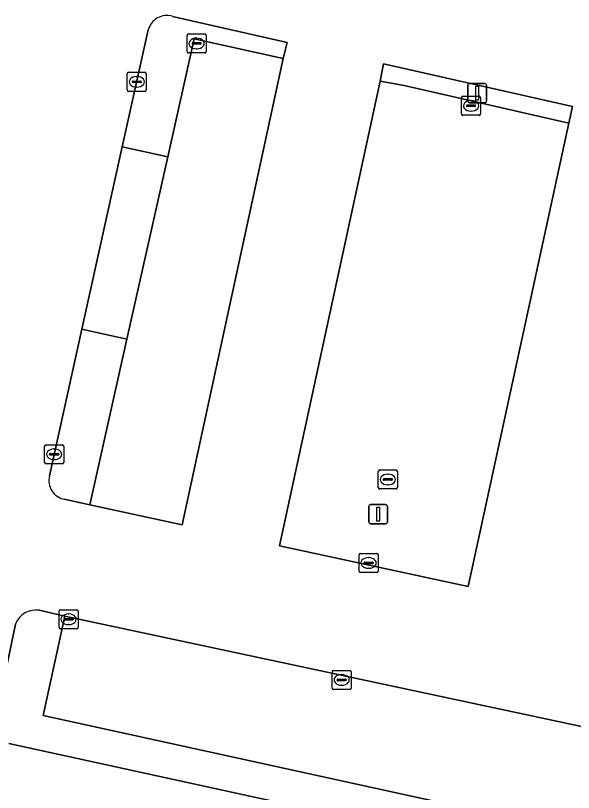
# Model space of a CAD drawing. Extents: x 162172 to 163187, y 382874 to 383685.
# Drawn here: x 162447.27 to 162476.56, y 383047.77 to 383088.58 of the extents above; entities that cross this region are included whole.
import ezdxf

# ---------------------------------------------------------------- set-up
doc = ezdxf.new("R2010")
doc.units = 0
for name, color, linetype in [('IMGEO_Groenvoorziening', 7, 'Continuous'), ('IMGEO_Kolk', 7, 'Continuous'), ('IMGEO_Lichtmast', 7, 'Continuous'), ('IMGEO_Parkeervlak_open', 7, 'Continuous'), ('IMGEO_Rijbaan_lokaal_open', 7, 'Continuous'), ('IMGEO_Verkeerseiland_open', 7, 'Continuous'), ('IMGEO_Voetpad_open', 7, 'Continuous')]:
    doc.layers.add(name, color=color, linetype=linetype)

msp = doc.modelspace()

# ---------------------------------------------------------------- linework, layer by layer
at = {"layer": 'IMGEO_Groenvoorziening'}
msp.add_lwpolyline([(162455.266, 383081.151), (162452.878, 383081.68), (162450.758, 383072.113), (162453.117, 383071.583)], close=True, dxfattribs=at)
at = {"layer": 'IMGEO_Kolk'}
for p, q in [((162456.278, 383086.688), (162456.278, 383087.54)), ((162456.353, 383087.614), (162457.205, 383087.614)), ((162456.766, 383087.394), (162456.791, 383087.394)), ((162457.279, 383087.54), (162457.279, 383086.688)), ((162456.537, 383087.108), (162456.537, 383087.12)), ((162456.975, 383087.071), (162456.577, 383087.071)), ((162456.58, 383087.157), (162456.978, 383087.157)), ((162457.021, 383087.12), (162457.021, 383087.108)), ((162457.205, 383086.614), (162456.353, 383086.614)), ((162456.789, 383086.834), (162456.764, 383086.834)), ((162453.134, 383084.673), (162453.134, 383085.525)), ((162453.209, 383085.599), (162454.061, 383085.599)), ((162453.622, 383085.379), (162453.647, 383085.379)), ((162454.135, 383085.525), (162454.135, 383084.673)), ((162453.393, 383085.093), (162453.393, 383085.105)), ((162453.831, 383085.056), (162453.433, 383085.056)), ((162453.436, 383085.142), (162453.834, 383085.142)), ((162453.877, 383085.105), (162453.877, 383085.093)), ((162454.061, 383084.599), (162453.209, 383084.599)), ((162453.645, 383084.819), (162453.62, 383084.819)), ((162470.685, 383083.413), (162470.685, 383084.265)), ((162470.76, 383084.339), (162471.612, 383084.339)), ((162471.173, 383084.119), (162471.198, 383084.119)), ((162471.686, 383084.265), (162471.686, 383083.413)), ((162470.944, 383083.833), (162470.944, 383083.845)), ((162471.382, 383083.796), (162470.984, 383083.796)), ((162470.987, 383083.882), (162471.385, 383083.882)), ((162471.428, 383083.845), (162471.428, 383083.833)), ((162471.612, 383083.339), (162470.76, 383083.339)), ((162471.196, 383083.559), (162471.171, 383083.559)), ((162448.798, 383065.105), (162448.798, 383065.957)), ((162448.873, 383066.031), (162449.725, 383066.031)), ((162449.286, 383065.811), (162449.311, 383065.811)), ((162449.799, 383065.957), (162449.799, 383065.105)), ((162449.057, 383065.525), (162449.057, 383065.537)), ((162449.495, 383065.488), (162449.097, 383065.488)), ((162449.1, 383065.574), (162449.498, 383065.574)), ((162449.309, 383065.251), (162449.284, 383065.251)), ((162449.541, 383065.537), (162449.541, 383065.525)), ((162449.725, 383065.031), (162448.873, 383065.031)), ((162466.317, 383063.782), (162466.317, 383064.634)), ((162466.392, 383064.708), (162467.244, 383064.708)), ((162466.805, 383064.488), (162466.83, 383064.488)), ((162467.318, 383064.634), (162467.318, 383063.782)), ((162466.576, 383064.202), (162466.576, 383064.214)), ((162467.014, 383064.165), (162466.616, 383064.165)), ((162466.619, 383064.251), (162467.017, 383064.251)), ((162467.06, 383064.214), (162467.06, 383064.202)), ((162467.244, 383063.708), (162466.392, 383063.708)), ((162466.828, 383063.928), (162466.803, 383063.928)), ((162465.307, 383059.396), (162465.307, 383060.248)), ((162465.382, 383060.322), (162466.234, 383060.322)), ((162465.795, 383060.102), (162465.82, 383060.102)), ((162466.308, 383060.248), (162466.308, 383059.396)), ((162465.566, 383059.816), (162465.566, 383059.828)), ((162466.004, 383059.779), (162465.606, 383059.779)), ((162465.609, 383059.865), (162466.007, 383059.865)), ((162465.818, 383059.542), (162465.793, 383059.542)), ((162466.05, 383059.828), (162466.05, 383059.816)), ((162466.234, 383059.322), (162465.382, 383059.322)), ((162449.557, 383056.436), (162449.557, 383057.288)), ((162449.632, 383057.362), (162450.484, 383057.362)), ((162450.045, 383057.142), (162450.07, 383057.142)), ((162450.558, 383057.288), (162450.558, 383056.436)), ((162449.816, 383056.856), (162449.816, 383056.868)), ((162450.254, 383056.819), (162449.856, 383056.819)), ((162449.859, 383056.905), (162450.257, 383056.905)), ((162450.3, 383056.868), (162450.3, 383056.856)), ((162450.484, 383056.362), (162449.632, 383056.362)), ((162450.068, 383056.582), (162450.043, 383056.582)), ((162463.893, 383053.25), (162463.893, 383054.102)), ((162463.968, 383054.176), (162464.82, 383054.176)), ((162464.381, 383053.956), (162464.406, 383053.956)), ((162464.894, 383054.102), (162464.894, 383053.25)), ((162464.152, 383053.67), (162464.152, 383053.682)), ((162464.59, 383053.633), (162464.192, 383053.633)), ((162464.195, 383053.719), (162464.593, 383053.719)), ((162464.636, 383053.682), (162464.636, 383053.67)), ((162464.82, 383053.176), (162463.968, 383053.176)), ((162464.404, 383053.396), (162464.379, 383053.396))]:
    msp.add_line(p, q, dxfattribs=at)
for points in [[(162456.278, 383086.688), (162456.278, 383087.54)], [(162456.353, 383087.614), (162457.205, 383087.614)], [(162457.279, 383087.54), (162457.279, 383086.688)], [(162457.205, 383086.614), (162456.353, 383086.614)], [(162453.134, 383084.673), (162453.134, 383085.525)], [(162453.209, 383085.599), (162454.061, 383085.599)], [(162454.135, 383085.525), (162454.135, 383084.673)], [(162454.061, 383084.599), (162453.209, 383084.599)], [(162470.685, 383083.413), (162470.685, 383084.265)], [(162470.76, 383084.339), (162471.612, 383084.339)], [(162471.686, 383084.265), (162471.686, 383083.413)], [(162471.612, 383083.339), (162470.76, 383083.339)], [(162448.798, 383065.105), (162448.798, 383065.957)], [(162448.873, 383066.031), (162449.725, 383066.031)], [(162449.799, 383065.957), (162449.799, 383065.105)], [(162449.725, 383065.031), (162448.873, 383065.031)], [(162466.317, 383063.782), (162466.317, 383064.634)], [(162466.392, 383064.708), (162467.244, 383064.708)], [(162467.318, 383064.634), (162467.318, 383063.782)], [(162467.244, 383063.708), (162466.392, 383063.708)], [(162465.307, 383059.396), (162465.307, 383060.248)], [(162465.382, 383060.322), (162466.234, 383060.322)], [(162466.308, 383060.248), (162466.308, 383059.396)], [(162466.234, 383059.322), (162465.382, 383059.322)], [(162449.557, 383056.436), (162449.557, 383057.288)], [(162449.632, 383057.362), (162450.484, 383057.362)], [(162450.558, 383057.288), (162450.558, 383056.436)], [(162450.484, 383056.362), (162449.632, 383056.362)], [(162463.893, 383053.25), (162463.893, 383054.102)], [(162463.968, 383054.176), (162464.82, 383054.176)], [(162464.894, 383054.102), (162464.894, 383053.25)], [(162464.82, 383053.176), (162463.968, 383053.176)]]:
    msp.add_lwpolyline(points, dxfattribs=at)
for centre, radius, start, end in [((162456.355, 383087.538), 0.0765, 91.552, 178.448), ((162456.355, 383087.538), 0.0765, 91.552, 178.448), ((162457.203, 383087.538), 0.0765, 1.552, 88.448), ((162457.203, 383087.538), 0.0765, 1.552, 88.448), ((162456.577, 383087.117), 0.0403, 85.8775, 175.7526), ((162456.574, 383087.107), 0.0366, 178.938, 274.7102), ((162456.978, 383087.114), 0.043, 264.8664, 352.4533), ((162456.982, 383087.119), 0.0386, 1.7309, 96.639), ((162456.355, 383086.69), 0.0765, 181.552, 268.448), ((162456.355, 383086.69), 0.0765, 181.552, 268.448), ((162457.203, 383086.69), 0.0765, 271.552, 358.448), ((162457.203, 383086.69), 0.0765, 271.552, 358.448), ((162453.211, 383085.523), 0.0765, 91.552, 178.448), ((162453.211, 383085.523), 0.0765, 91.552, 178.448), ((162454.059, 383085.523), 0.0765, 1.552, 88.448), ((162454.059, 383085.523), 0.0765, 1.552, 88.448), ((162453.433, 383085.102), 0.0403, 85.8775, 175.7526), ((162453.43, 383085.092), 0.0366, 178.938, 274.7102), ((162453.834, 383085.099), 0.043, 264.8664, 352.4533), ((162453.838, 383085.104), 0.0386, 1.7309, 96.639), ((162453.211, 383084.675), 0.0765, 181.552, 268.448), ((162453.211, 383084.675), 0.0765, 181.552, 268.448), ((162454.059, 383084.675), 0.0765, 271.552, 358.448), ((162454.059, 383084.675), 0.0765, 271.552, 358.448), ((162470.762, 383084.263), 0.0765, 91.552, 178.448), ((162470.762, 383084.263), 0.0765, 91.552, 178.448), ((162471.61, 383084.263), 0.0765, 1.552, 88.448), ((162471.61, 383084.263), 0.0765, 1.552, 88.448), ((162470.984, 383083.842), 0.0403, 85.8775, 175.7526), ((162470.981, 383083.832), 0.0366, 178.938, 274.7102), ((162471.385, 383083.839), 0.043, 264.8664, 352.4533), ((162471.389, 383083.844), 0.0386, 1.7309, 96.639), ((162470.762, 383083.415), 0.0765, 181.552, 268.448), ((162470.762, 383083.415), 0.0765, 181.552, 268.448), ((162471.61, 383083.415), 0.0765, 271.552, 358.448), ((162471.61, 383083.415), 0.0765, 271.552, 358.448), ((162448.875, 383065.955), 0.0765, 91.552, 178.448), ((162448.875, 383065.955), 0.0765, 91.552, 178.448), ((162449.723, 383065.955), 0.0765, 1.552, 88.448), ((162449.723, 383065.955), 0.0765, 1.552, 88.448), ((162449.097, 383065.534), 0.0403, 85.8775, 175.7526), ((162449.094, 383065.524), 0.0366, 178.938, 274.7102), ((162449.498, 383065.531), 0.043, 264.8664, 352.4533), ((162449.502, 383065.536), 0.0386, 1.7309, 96.639), ((162448.875, 383065.107), 0.0765, 181.552, 268.448), ((162448.875, 383065.107), 0.0765, 181.552, 268.448), ((162449.723, 383065.107), 0.0765, 271.552, 358.448), ((162449.723, 383065.107), 0.0765, 271.552, 358.448), ((162466.394, 383064.632), 0.0765, 91.552, 178.448), ((162466.394, 383064.632), 0.0765, 91.552, 178.448), ((162467.242, 383064.632), 0.0765, 1.552, 88.448), ((162467.242, 383064.632), 0.0765, 1.552, 88.448), ((162466.616, 383064.211), 0.0403, 85.8775, 175.7526), ((162466.613, 383064.201), 0.0366, 178.938, 274.7102), ((162467.017, 383064.208), 0.043, 264.8664, 352.4533), ((162467.021, 383064.213), 0.0386, 1.7309, 96.639), ((162466.394, 383063.784), 0.0765, 181.552, 268.448), ((162466.394, 383063.784), 0.0765, 181.552, 268.448), ((162467.242, 383063.784), 0.0765, 271.552, 358.448), ((162467.242, 383063.784), 0.0765, 271.552, 358.448), ((162465.384, 383060.246), 0.0765, 91.552, 178.448), ((162465.384, 383060.246), 0.0765, 91.552, 178.448), ((162466.232, 383060.246), 0.0765, 1.552, 88.448), ((162466.232, 383060.246), 0.0765, 1.552, 88.448), ((162465.606, 383059.825), 0.0403, 85.8775, 175.7526), ((162465.603, 383059.815), 0.0366, 178.938, 274.7102), ((162466.007, 383059.822), 0.043, 264.8664, 352.4533), ((162466.011, 383059.827), 0.0386, 1.7309, 96.639), ((162465.384, 383059.398), 0.0765, 181.552, 268.448), ((162465.384, 383059.398), 0.0765, 181.552, 268.448), ((162466.232, 383059.398), 0.0765, 271.552, 358.448), ((162466.232, 383059.398), 0.0765, 271.552, 358.448), ((162449.634, 383057.286), 0.0765, 91.552, 178.448), ((162449.634, 383057.286), 0.0765, 91.552, 178.448), ((162450.482, 383057.286), 0.0765, 1.552, 88.448), ((162450.482, 383057.286), 0.0765, 1.552, 88.448), ((162449.856, 383056.865), 0.0403, 85.8775, 175.7526), ((162449.853, 383056.855), 0.0366, 178.938, 274.7102), ((162450.257, 383056.862), 0.043, 264.8664, 352.4533), ((162450.261, 383056.867), 0.0386, 1.7309, 96.639), ((162449.634, 383056.438), 0.0765, 181.552, 268.448), ((162449.634, 383056.438), 0.0765, 181.552, 268.448), ((162450.482, 383056.438), 0.0765, 271.552, 358.448), ((162450.482, 383056.438), 0.0765, 271.552, 358.448), ((162463.97, 383054.1), 0.0765, 91.552, 178.448), ((162463.97, 383054.1), 0.0765, 91.552, 178.448), ((162464.818, 383054.1), 0.0765, 1.552, 88.448), ((162464.818, 383054.1), 0.0765, 1.552, 88.448), ((162464.192, 383053.679), 0.0403, 85.8775, 175.7526), ((162464.189, 383053.669), 0.0366, 178.938, 274.7102), ((162464.593, 383053.676), 0.043, 264.8664, 352.4533), ((162464.597, 383053.681), 0.0386, 1.7309, 96.639), ((162463.97, 383053.252), 0.0765, 181.552, 268.448), ((162463.97, 383053.252), 0.0765, 181.552, 268.448), ((162464.818, 383053.252), 0.0765, 271.552, 358.448), ((162464.818, 383053.252), 0.0765, 271.552, 358.448)]:
    msp.add_arc(centre, radius, start, end, dxfattribs=at)
for centre, major_axis, ratio, start_param, end_param in [((162456.765, 383087.114), (-0.387, 0.002), 0.722429, 4.712389, 7.853982), ((162456.79, 383087.114), (-0.39, 0.002), 0.717154, 1.570796, 4.712389), ((162453.621, 383085.099), (-0.387, 0.002), 0.722429, 4.712389, 7.853982), ((162453.646, 383085.099), (-0.39, 0.002), 0.717154, 1.570796, 4.712389), ((162471.172, 383083.839), (-0.387, 0.002), 0.722429, 4.712389, 7.853982), ((162471.197, 383083.839), (-0.39, 0.002), 0.717154, 1.570796, 4.712389), ((162449.285, 383065.531), (-0.387, 0.002), 0.722429, 4.712389, 7.853982), ((162449.31, 383065.531), (-0.39, 0.002), 0.717154, 1.570796, 4.712389), ((162466.804, 383064.208), (-0.387, 0.002), 0.722429, 4.712389, 7.853982), ((162466.829, 383064.208), (-0.39, 0.002), 0.717154, 1.570796, 4.712389), ((162465.794, 383059.822), (-0.387, 0.002), 0.722429, 4.712389, 7.853982), ((162465.819, 383059.822), (-0.39, 0.002), 0.717154, 1.570796, 4.712389), ((162450.044, 383056.862), (-0.387, 0.002), 0.722429, 4.712389, 7.853982), ((162450.069, 383056.862), (-0.39, 0.002), 0.717154, 1.570796, 4.712389), ((162464.38, 383053.676), (-0.387, 0.002), 0.722429, 4.712389, 7.853982), ((162464.405, 383053.676), (-0.39, 0.002), 0.717154, 1.570796, 4.712389)]:
    msp.add_ellipse(centre, major_axis=major_axis, ratio=ratio, start_param=start_param, end_param=end_param, dxfattribs=at)
at = {"layer": 'IMGEO_Lichtmast'}
for p, q in [((162471.012, 383084.103), (162471.012, 383084.903)), ((162471.012, 383084.903), (162471.012, 383084.103)), ((162471.112, 383085.003), (162471.902, 383085.003)), ((162471.902, 383085.003), (162471.112, 383085.003)), ((162472.002, 383084.903), (162472.002, 383084.103)), ((162472.002, 383084.103), (162472.002, 383084.903)), ((162471.902, 383084.003), (162471.112, 383084.003)), ((162471.112, 383084.003), (162471.902, 383084.003)), ((162465.911, 383062.885), (162466.701, 383062.885)), ((162466.701, 383062.885), (162465.911, 383062.885)), ((162465.811, 383061.985), (162465.811, 383062.785)), ((162465.811, 383062.785), (162465.811, 383061.985)), ((162466.801, 383062.785), (162466.801, 383061.985)), ((162466.801, 383061.985), (162466.801, 383062.785)), ((162466.701, 383061.885), (162465.911, 383061.885)), ((162465.911, 383061.885), (162466.701, 383061.885))]:
    msp.add_line(p, q, dxfattribs=at)
for points in [[(162471.432, 383084.878), (162471.582, 383084.878), (162471.582, 383084.128), (162471.432, 383084.128), (162471.432, 383084.878)], [(162466.231, 383062.76), (162466.381, 383062.76), (162466.381, 383062.01), (162466.231, 383062.01), (162466.231, 383062.76)]]:
    msp.add_lwpolyline(points, dxfattribs=at)
for centre, start, end in [((162471.112, 383084.903), 90, 180), ((162471.112, 383084.903), 90, 180), ((162471.902, 383084.903), 0, 90), ((162471.902, 383084.903), 360, 90), ((162471.112, 383084.103), 180, 270), ((162471.112, 383084.103), 180, 270), ((162471.902, 383084.103), 270, 0), ((162471.902, 383084.103), 270, 0), ((162465.911, 383062.785), 90, 180), ((162465.911, 383062.785), 90, 180), ((162466.701, 383062.785), 0, 90), ((162466.701, 383062.785), 360, 90), ((162465.911, 383061.985), 180, 270), ((162465.911, 383061.985), 180, 270), ((162466.701, 383061.985), 270, 0), ((162466.701, 383061.985), 270, 0)]:
    msp.add_arc(centre, 0.1, start, end, dxfattribs=at)
at = {"layer": 'IMGEO_Parkeervlak_open'}
for points in [[(162461.32, 383086.325), (162456.658, 383087.352), (162455.266, 383081.151), (162453.117, 383071.583), (162451.164, 383062.883), (162456.015, 383061.832)], [(162476.314, 383082.933), (162467.671, 383084.906), (162466.411, 383085.133), (162461.124, 383060.726), (162471.038, 383058.578)], [(162449.867, 383057.026), (162448.717, 383051.807), (162494.028, 383041.886), (162537.65, 383032.335), (162538.864, 383038.014)]]:
    msp.add_lwpolyline(points, close=True, dxfattribs=at)
at = {"layer": 'IMGEO_Rijbaan_lokaal_open'}
for points in [[(162455.508, 383088.54), (162461.535, 383087.161), (162461.32, 383086.325), (162456.015, 383061.832)], [(162449.047, 383064.393), (162450.758, 383072.113), (162452.878, 383081.68), (162454.242, 383087.836)], [(162439.287, 383069.766), (162436.061, 383054.999), (162446.46, 383052.742), (162447.272, 383056.614)], [(162448.511, 383057.335), (162449.867, 383057.026), (162538.864, 383038.014), (162539.046, 383038.87), (162542.923, 383056.195), (162545.109, 383065.887), (162545.233, 383065.861), (162545.324, 383066.29)], [(162456.015, 383061.832), (162451.164, 383062.883), (162449.826, 383063.167)], [(162537.469, 383030.557), (162493.634, 383040.136), (162446.913, 383050.345)]]:
    msp.add_lwpolyline(points, dxfattribs=at)
msp.add_lwpolyline([(162471.038, 383058.578), (162461.124, 383060.726), (162466.411, 383085.133), (162466.596, 383086.052), (162476.508, 383083.796), (162476.314, 383082.933)], close=True, dxfattribs=at)
for centre, radius, start, end in [((162455.22, 383087.568), 1.014, 73.4859, 164.6694), ((162450.038, 383064.162), 1.018, 166.9049, 257.9588), ((162448.334, 383056.215), 1.134, 80.9981, 159.3939)]:
    msp.add_arc(centre, radius, start, end, dxfattribs=at)
at = {"layer": 'IMGEO_Verkeerseiland_open'}
for points in [[(162456.658, 383087.352), (162461.32, 383086.325), (162461.535, 383087.161), (162455.508, 383088.54)], [(162454.242, 383087.836), (162452.878, 383081.68), (162455.266, 383081.151), (162456.658, 383087.352)], [(162453.117, 383071.583), (162450.758, 383072.113), (162449.047, 383064.393)], [(162449.826, 383063.167), (162451.164, 383062.883), (162453.117, 383071.583)]]:
    msp.add_lwpolyline(points, dxfattribs=at)
msp.add_lwpolyline([(162467.671, 383084.906), (162476.314, 383082.933), (162476.508, 383083.796), (162466.596, 383086.052), (162466.411, 383085.133)], close=True, dxfattribs=at)
for centre, radius, start, end in [((162455.22, 383087.568), 1.014, 73.4859, 164.6694), ((162450.038, 383064.162), 1.018, 166.9049, 257.9588)]:
    msp.add_arc(centre, radius, start, end, dxfattribs=at)
at = {"layer": 'IMGEO_Voetpad_open'}
for points in [[(162446.913, 383050.345), (162493.634, 383040.136), (162494.028, 383041.886), (162448.717, 383051.807), (162449.867, 383057.026), (162448.511, 383057.335)], [(162447.272, 383056.614), (162446.46, 383052.742), (162446.2, 383051.504)]]:
    msp.add_lwpolyline(points, dxfattribs=at)
msp.add_arc((162448.334, 383056.215), 1.134, 80.9981, 159.3939, dxfattribs=at)

doc.saveas('drawing.dxf')
